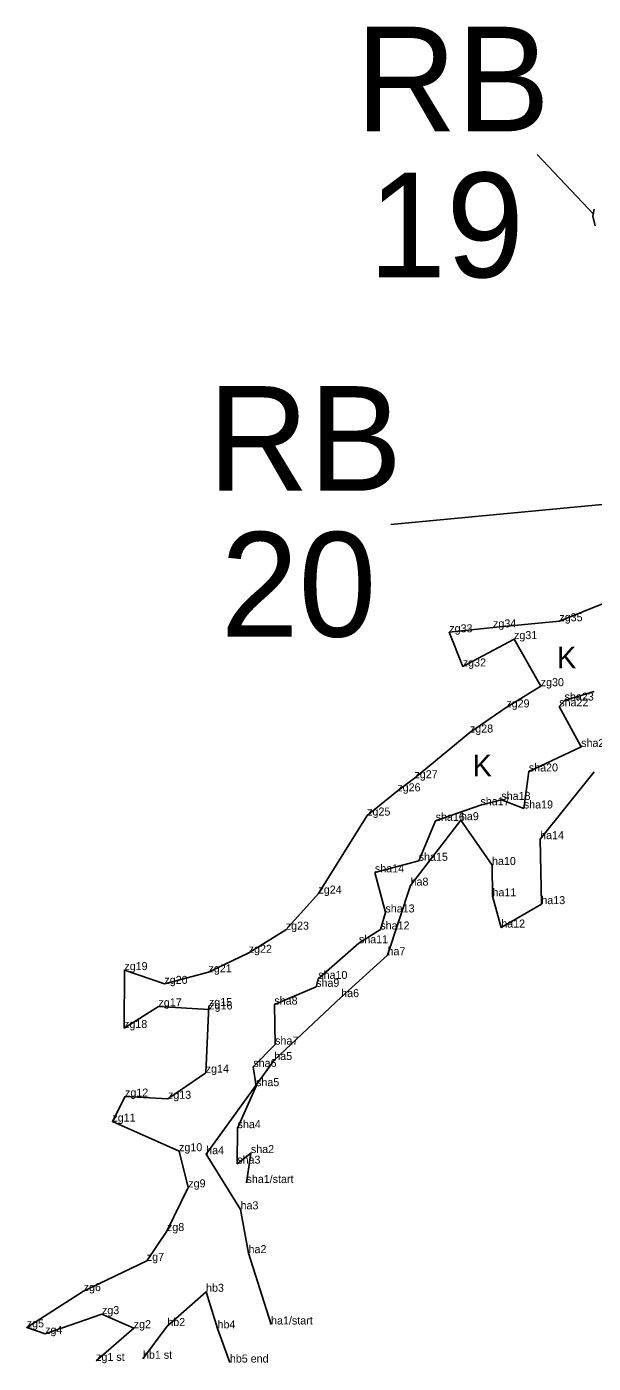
# Model space of a CAD drawing. Extents: x 2072529 to 2268796, y 436423 to 470397.
# Drawn here: x 2217317 to 2217671, y 438020 to 438855 of the extents above; entities that cross this region are included whole.
import ezdxf

# ---------------------------------------------------------------- set-up
doc = ezdxf.new("R2010")
doc.units = 0
for name, color, linetype in [('Default', 7, 'Continuous'), ('Exist Environmental Wetland Boundary', 7, 'Continuous'), ('Exist Environmental Wetland Boundary Cogo Comment', 7, 'Continuous'), ('Exist Environmental Wetland Boundary Cogo Point CELL', 7, 'Continuous'), ('Exist Hydro Jurisdictional Stream or Body of Water NEU Mitigable', 7, 'Continuous'), ('Exist Hydro Jurisdictional Stream or Body of Water NEU Mitigable Cogo Comment', 7, 'Continuous'), ('Exist Hydro Swamp or Marsh', 7, 'Continuous')]:
    doc.layers.add(name, color=color, linetype=linetype)

msp = doc.modelspace()

# ---------------------------------------------------------------- linework, layer by layer
at = {"layer": 'Default'}
for p, q in [((2217636.33, 438774.91), (2217671.41, 438737.63)), ((2217544.84, 438543.82), (2217741.11, 438562.25))]:
    msp.add_line(p, q, dxfattribs=at)
at = {"layer": 'Exist Environmental Wetland Boundary'}
for points in [[(2217672.46, 438730.32), (2217671, 438736.35), (2217671.78, 438740.85)], [(2217360.74, 438021.36), (2217384.23, 438041.77), (2217364.39, 438050.54), (2217328.86, 438038.23), (2217317.4, 438042.28), (2217352.95, 438064.93), (2217392.43, 438083.82), (2217404.98, 438102.44), (2217418.31, 438129.74), (2217412.54, 438152.3), (2217370.89, 438170.82), (2217378.79, 438186.45), (2217405.61, 438185.03), (2217429.18, 438201.37), (2217431.18, 438243.02), (2217431.39, 438240.86), (2217399.71, 438242.81), (2217378.18, 438229.27), (2217378.39, 438265.45), (2217403.37, 438256.85), (2217430.95, 438264.05), (2217456.04, 438276.24), (2217479.17, 438290.69), (2217499.62, 438313.24), (2217530.04, 438362), (2217548.87, 438377.12), (2217559.58, 438385.27), (2217594.21, 438413.84), (2217616.96, 438429.52), (2217638.44, 438442.8), (2217621.77, 438472.21), (2217589.75, 438455.1), (2217581.34, 438476.45), (2217608.66, 438479.49), (2217650.1, 438483.36), (2217676.96, 438494.19)], [(2217671.8, 438389.27), (2217638.07, 438347.23), (2217638.84, 438306.65), (2217613.81, 438292.02), (2217608.32, 438311.53), (2217608.03, 438331.09), (2217588.6, 438359.09), (2217557.15, 438318.2), (2217542.75, 438274.72), (2217513.81, 438248.55), (2217472.02, 438209.27), (2217429.47, 438150.45), (2217450.96, 438116), (2217455.94, 438088.64), (2217470.02, 438044.07)], [(2217389.99, 438022.67), (2217405.22, 438043.1), (2217429.43, 438064.51), (2217436.57, 438041.67), (2217444.28, 438020.29)]]:
    msp.add_lwpolyline(points, dxfattribs=at)
at = {"layer": 'Exist Environmental Wetland Boundary Cogo Point CELL'}
for p, q in [((2217671, 438736.35), (2217671, 438736.35)), ((2217581.34, 438476.45), (2217581.34, 438476.45)), ((2217608.66, 438479.49), (2217608.66, 438479.49)), ((2217650.1, 438483.36), (2217650.1, 438483.36)), ((2217621.77, 438472.21), (2217621.77, 438472.21)), ((2217589.75, 438455.1), (2217589.75, 438455.1)), ((2217638.44, 438442.8), (2217638.44, 438442.8)), ((2217616.96, 438429.52), (2217616.96, 438429.52)), ((2217650.03, 438430.19), (2217650.03, 438430.19)), ((2217653.35, 438433.79), (2217653.35, 438433.79)), ((2217594.21, 438413.84), (2217594.21, 438413.84)), ((2217663.72, 438404.86), (2217663.72, 438404.86)), ((2217559.58, 438385.27), (2217559.58, 438385.27)), ((2217631.01, 438389.51), (2217631.01, 438389.51)), ((2217548.87, 438377.12), (2217548.87, 438377.12)), ((2217600.81, 438368.38), (2217600.81, 438368.38)), ((2217613.85, 438371.78), (2217613.85, 438371.78)), ((2217530.04, 438362), (2217530.04, 438362)), ((2217627.9, 438366.42), (2217627.9, 438366.42)), ((2217572.81, 438358.68), (2217572.81, 438358.68)), ((2217588.6, 438359.09), (2217588.6, 438359.09)), ((2217638.07, 438347.23), (2217638.07, 438347.23)), ((2217534.89, 438326.49), (2217534.89, 438326.49)), ((2217562.24, 438333.72), (2217562.24, 438333.72)), ((2217608.03, 438331.09), (2217608.03, 438331.09)), ((2217557.15, 438318.2), (2217557.15, 438318.2)), ((2217499.62, 438313.24), (2217499.62, 438313.24)), ((2217608.32, 438311.53), (2217608.32, 438311.53)), ((2217541.44, 438301.46), (2217541.44, 438301.46)), ((2217638.84, 438306.65), (2217638.84, 438306.65)), ((2217479.17, 438290.69), (2217479.17, 438290.69)), ((2217538.27, 438290.82), (2217538.27, 438290.82)), ((2217613.81, 438292.02), (2217613.81, 438292.02)), ((2217456.04, 438276.24), (2217456.04, 438276.24)), ((2217524.89, 438282.22), (2217524.89, 438282.22)), ((2217542.75, 438274.72), (2217542.75, 438274.72)), ((2217378.39, 438265.45), (2217378.39, 438265.45)), ((2217430.95, 438264.05), (2217430.95, 438264.05)), ((2217499.49, 438259.95), (2217499.49, 438259.95)), ((2217403.37, 438256.85), (2217403.37, 438256.85)), ((2217498.17, 438255.01), (2217498.17, 438255.01)), ((2217399.71, 438242.81), (2217399.71, 438242.81)), ((2217431.18, 438243.02), (2217431.18, 438243.02)), ((2217472.09, 438243.91), (2217472.09, 438243.91)), ((2217513.81, 438248.55), (2217513.81, 438248.55)), ((2217431.39, 438240.86), (2217431.39, 438240.86)), ((2217378.18, 438229.27), (2217378.18, 438229.27)), ((2217472.53, 438218.92), (2217472.53, 438218.92)), ((2217429.18, 438201.37), (2217429.18, 438201.37)), ((2217458.93, 438204.92), (2217458.93, 438204.92)), ((2217472.02, 438209.27), (2217472.02, 438209.27)), ((2217460.65, 438192.95), (2217460.65, 438192.95)), ((2217378.79, 438186.45), (2217378.79, 438186.45)), ((2217405.61, 438185.03), (2217405.61, 438185.03)), ((2217370.89, 438170.82), (2217370.89, 438170.82)), ((2217449.1, 438166.71), (2217449.1, 438166.71)), ((2217412.54, 438152.3), (2217412.54, 438152.3)), ((2217457.43, 438151.16), (2217457.43, 438151.16)), ((2217429.47, 438150.45), (2217429.47, 438150.45)), ((2217448.88, 438144.53), (2217448.88, 438144.53)), ((2217418.31, 438129.74), (2217418.31, 438129.74)), ((2217454.67, 438132.47), (2217454.67, 438132.47)), ((2217450.96, 438116), (2217450.96, 438116)), ((2217404.98, 438102.44), (2217404.98, 438102.44)), ((2217455.94, 438088.64), (2217455.94, 438088.64)), ((2217392.43, 438083.82), (2217392.43, 438083.82)), ((2217352.95, 438064.93), (2217352.95, 438064.93)), ((2217429.43, 438064.51), (2217429.43, 438064.51)), ((2217364.39, 438050.54), (2217364.39, 438050.54)), ((2217405.22, 438043.1), (2217405.22, 438043.1)), ((2217470.02, 438044.07), (2217470.02, 438044.07)), ((2217317.4, 438042.28), (2217317.4, 438042.28)), ((2217328.86, 438038.23), (2217328.86, 438038.23)), ((2217384.23, 438041.77), (2217384.23, 438041.77)), ((2217436.57, 438041.67), (2217436.57, 438041.67)), ((2217360.74, 438021.36), (2217360.74, 438021.36)), ((2217389.99, 438022.67), (2217389.99, 438022.67)), ((2217444.28, 438020.29), (2217444.28, 438020.29))]:
    msp.add_line(p, q, dxfattribs=at)
at = {"layer": 'Exist Hydro Jurisdictional Stream or Body of Water NEU Mitigable'}
msp.add_lwpolyline([(2217454.67, 438132.47), (2217457.43, 438151.16), (2217448.88, 438144.53), (2217449.1, 438166.71), (2217460.65, 438192.95), (2217458.93, 438204.92), (2217472.53, 438218.92), (2217472.09, 438243.91), (2217498.17, 438255.01), (2217499.49, 438259.95), (2217524.89, 438282.22), (2217538.27, 438290.82), (2217541.44, 438301.46), (2217534.89, 438326.49), (2217562.24, 438333.72), (2217572.81, 438358.68), (2217600.81, 438368.38), (2217613.85, 438371.78), (2217627.9, 438366.42), (2217631.01, 438389.51), (2217663.72, 438404.86), (2217650.03, 438430.19), (2217653.35, 438433.79), (2217671.77, 438439.56)], dxfattribs=at)

# ---------------------------------------------------------------- texts
at = {"layer": 'Default'}
for s, p in [('RB', (2217522.83, 438789.38)), ('19', (2217530.88, 438698.24)), ('RB', (2217430.54, 438564.89)), ('20', (2217438.59, 438473.74))]:
    msp.add_text(s, height=65.34, dxfattribs=at).set_placement(p)
at = {"layer": 'Exist Environmental Wetland Boundary Cogo Comment'}
for s, p in [('zg35', (2217650.1, 438483.36)), ('zg33', (2217581.34, 438476.45)), ('zg34', (2217608.66, 438479.49)), ('zg31', (2217621.77, 438472.21)), ('zg32', (2217589.75, 438455.1)), ('zg30', (2217638.44, 438442.8)), ('zg29', (2217616.96, 438429.52)), ('zg28', (2217594.21, 438413.84)), ('zg27', (2217559.58, 438385.27)), ('zg26', (2217548.87, 438377.12)), ('zg25', (2217530.04, 438362)), ('ha9', (2217588.6, 438359.09)), ('ha14', (2217638.07, 438347.23)), ('ha10', (2217608.03, 438331.09)), ('zg24', (2217499.62, 438313.24)), ('ha8', (2217557.15, 438318.2)), ('ha11', (2217608.32, 438311.53)), ('ha13', (2217638.84, 438306.65)), ('zg23', (2217479.17, 438290.69)), ('ha12', (2217613.81, 438292.02)), ('zg22', (2217456.04, 438276.24)), ('ha7', (2217542.75, 438274.72)), ('zg19', (2217378.39, 438265.45)), ('zg21', (2217430.95, 438264.05)), ('zg20', (2217403.37, 438256.85)), ('ha6', (2217513.81, 438248.55)), ('zg17', (2217399.71, 438242.81)), ('zg15', (2217431.18, 438243.02)), ('zg16', (2217431.39, 438240.86)), ('zg18', (2217378.18, 438229.27)), ('ha5', (2217472.02, 438209.27)), ('zg14', (2217429.18, 438201.37)), ('zg12', (2217378.79, 438186.45)), ('zg13', (2217405.61, 438185.03)), ('zg11', (2217370.89, 438170.82)), ('zg10', (2217412.54, 438152.3)), ('ha4', (2217429.47, 438150.45)), ('zg9', (2217418.31, 438129.74)), ('ha3', (2217450.96, 438116)), ('zg8', (2217404.98, 438102.44)), ('ha2', (2217455.94, 438088.64)), ('zg7', (2217392.43, 438083.82)), ('zg6', (2217352.95, 438064.93)), ('hb3', (2217429.43, 438064.51)), ('zg3', (2217364.39, 438050.54)), ('zg5', (2217317.4, 438042.28)), ('zg4', (2217328.86, 438038.23)), ('zg2', (2217384.23, 438041.77)), ('hb2', (2217405.22, 438043.1)), ('hb4', (2217436.57, 438041.67)), ('ha1/start', (2217470.02, 438044.07)), ('zg1 st', (2217360.74, 438021.36)), ('hb1 st', (2217389.99, 438022.67)), ('hb5 end', (2217444.28, 438020.29))]:
    msp.add_text(s, height=5, dxfattribs=at).set_placement(p)
at = {"layer": 'Exist Hydro Jurisdictional Stream or Body of Water NEU Mitigable Cogo Comment'}
for s, p in [('sha22', (2217650.03, 438430.19)), ('sha23', (2217653.35, 438433.79)), ('sha21', (2217663.72, 438404.86)), ('sha20', (2217631.01, 438389.51)), ('sha18', (2217613.85, 438371.78)), ('sha17', (2217600.81, 438368.38)), ('sha19', (2217627.9, 438366.42)), ('sha16', (2217572.81, 438358.68)), ('sha15', (2217562.24, 438333.72)), ('sha14', (2217534.89, 438326.49)), ('sha13', (2217541.44, 438301.46)), ('sha12', (2217538.27, 438290.82)), ('sha11', (2217524.89, 438282.22)), ('sha9', (2217498.17, 438255.01)), ('sha10', (2217499.49, 438259.95)), ('sha8', (2217472.09, 438243.91)), ('sha7', (2217472.53, 438218.92)), ('sha6', (2217458.93, 438204.92)), ('sha5', (2217460.65, 438192.95)), ('sha4', (2217449.1, 438166.71)), ('sha2', (2217457.43, 438151.16)), ('sha3', (2217448.88, 438144.53)), ('sha1/start', (2217454.67, 438132.47))]:
    msp.add_text(s, height=5, dxfattribs=at).set_placement(p)
at = {"layer": 'Exist Hydro Swamp or Marsh'}
for p in [(2217648.62, 438453.92), (2217595.83, 438386.45)]:
    msp.add_text('K', height=13.6, dxfattribs=at).set_placement(p)

doc.saveas('drawing.dxf')
